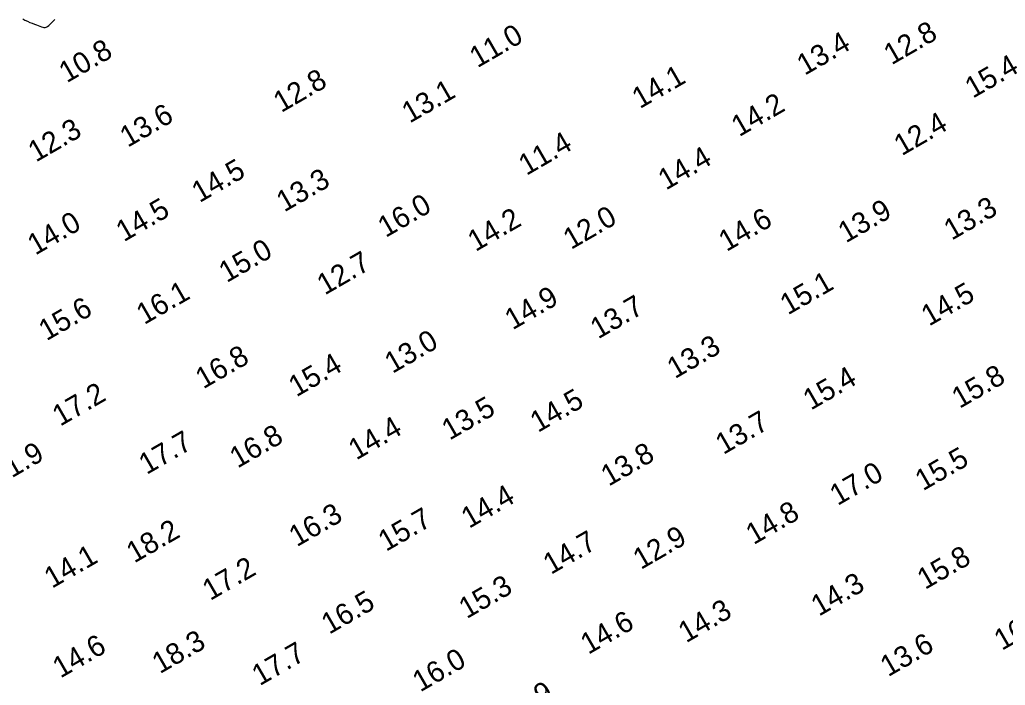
# Model space of a CAD drawing. Extents: x 3024098 to 3056816, y 418252 to 509144.
# Drawn here: x 3039694.3 to 3039928.7, y 418898.4 to 419056.8 of the extents above; entities that cross this region are included whole.
import ezdxf

# ---------------------------------------------------------------- set-up
doc = ezdxf.new("R2010")
doc.units = 0
doc.layers.add('V-CHAN-CONT-EL10', color=7, linetype='Continuous')
doc.layers.add('V-TOPO-SOUN-0911', color=7, linetype='Continuous')

msp = doc.modelspace()

# ---------------------------------------------------------------- linework, layer by layer
at = {"layer": 'V-CHAN-CONT-EL10'}
msp.add_lwpolyline([(3039694.96, 419056.99), (3039695.5, 419056.7), (3039696.07, 419056.43), (3039696.64, 419056.19), (3039697.2, 419055.97), (3039697.74, 419055.76), (3039698.23, 419055.58), (3039698.67, 419055.4), (3039699.05, 419055.25), (3039699.4, 419055.12), (3039699.72, 419055.03), (3039700.01, 419054.99), (3039700.3, 419055), (3039700.58, 419055.08), (3039700.87, 419055.22), (3039701.18, 419055.45), (3039701.51, 419055.74), (3039701.85, 419056.08), (3039702.22, 419056.45), (3039702.61, 419056.84)], dxfattribs=at)

# ---------------------------------------------------------------- texts
at = {"layer": 'V-TOPO-SOUN-0911'}
for s, p in [('11.0 ', (3039803.14, 419045.25)), ('12.8 ', (3039901.68, 419045.94)), ('13.4 ', (3039881.01, 419043.45)), ('10.8 ', (3039705.45, 419041.67)), ('15.4 ', (3039921.01, 419038)), ('14.1 ', (3039841.79, 419035.52)), ('12.8 ', (3039756.47, 419034.59)), ('13.1 ', (3039787.03, 419032.08)), ('14.2 ', (3039865.43, 419028.85)), ('13.6 ', (3039719.95, 419026.32)), ('12.4 ', (3039904.11, 419024.32)), ('12.3 ', (3039698.11, 419022.81)), ('11.4 ', (3039814.8, 419019.63)), ('14.4 ', (3039848.01, 419016.15)), ('14.5 ', (3039737.04, 419013.16)), ('13.3 ', (3039757.19, 419010.93)), ('16.0 ', (3039781.32, 419004.86)), ('14.5 ', (3039719.03, 419003.85)), ('12.0 ', (3039825.42, 419002.01)), ('13.9 ', (3039890.82, 419003.58)), ('13.3 ', (3039915.99, 419004.21)), ('14.0 ', (3039697.96, 419000.66)), ('14.2 ', (3039802.7, 419001.52)), ('14.6 ', (3039862.41, 419001.52)), ('15.0 ', (3039743.5, 418994.13)), ('12.7 ', (3039766.84, 418991.18)), ('15.1 ', (3039877.02, 418986.44)), ('16.1 ', (3039723.88, 418984.14)), ('14.5 ', (3039910.6, 418983.77)), ('14.9 ', (3039811.52, 418982.88)), ('13.7 ', (3039831.87, 418980.72)), ('15.6 ', (3039700.63, 418980.29)), ('13.0 ', (3039782.93, 418972.51)), ('13.3 ', (3039850.14, 418971.27)), ('16.8 ', (3039737.93, 418968.84)), ('15.4 ', (3039760.08, 418966.94)), ('15.4 ', (3039882.49, 418963.79)), ('15.8 ', (3039917.86, 418964.18)), ('17.2 ', (3039703.88, 418959.95)), ('14.5 ', (3039817.55, 418958.47)), ('13.5 ', (3039796.52, 418956.63)), ('13.7 ', (3039861.66, 418953.22)), ('14.4 ', (3039774.32, 418951.91)), ('17.7 ', (3039724.45, 418948.46)), ('16.8 ', (3039746.07, 418949.97)), ('11.9 ', (3039689.15, 418945.81)), ('13.8 ', (3039834.39, 418945.68)), ('15.5 ', (3039909.15, 418944.59)), ('17.0 ', (3039888.84, 418941.08)), ('14.4 ', (3039801.16, 418935.64)), ('14.8 ', (3039868.87, 418931.77)), ('16.3 ', (3039760.18, 418931.27)), ('15.7 ', (3039781.41, 418930.16)), ('18.2 ', (3039721.5, 418927.4)), ('14.7 ', (3039820.64, 418924.68)), ('12.9 ', (3039842.04, 418925.86)), ('14.1 ', (3039701.93, 418921.38)), ('15.8 ', (3039909.65, 418921.1)), ('17.2 ', (3039739.58, 418918.48)), ('15.3 ', (3039800.6, 418914.15)), ('14.3 ', (3039884.39, 418914.74)), ('16.5 ', (3039767.88, 418910.44)), ('14.3 ', (3039852.8, 418908.41)), ('14.6 ', (3039829.53, 418905.66)), ('16.8 ', (3039927.93, 418906.6)), ('14.6 ', (3039703.94, 418900.01)), ('18.3 ', (3039727.6, 418901.06)), ('13.6 ', (3039900.86, 418900.34)), ('17.7 ', (3039751.35, 418898.2)), ('16.0 ', (3039789.56, 418896.72)), ('14.9 ', (3039810.34, 418888.89))]:
    msp.add_text(s, height=5, rotation=30, dxfattribs=at).set_placement(p)

doc.saveas('drawing.dxf')
